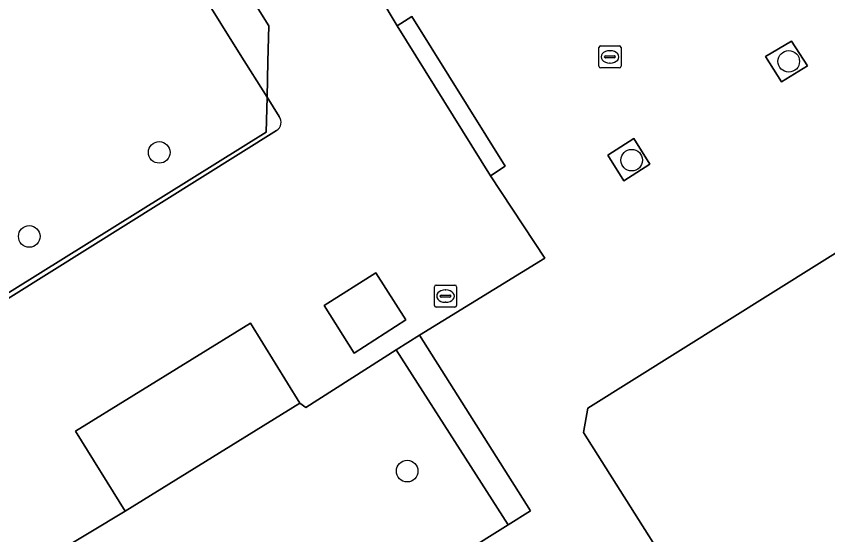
# Model space of a CAD drawing. Extents: x 158835 to 160077, y 386387 to 387778.
# Drawn here: x 159816.54 to 159853.27, y 387421.02 to 387444.5 of the extents above; entities that cross this region are included whole.
import ezdxf

# ---------------------------------------------------------------- set-up
doc = ezdxf.new("R2010")
doc.units = 0
for name, color, linetype in [('IMGEO_Boom', 7, 'Continuous'), ('IMGEO_Grasland_overig', 7, 'Continuous'), ('IMGEO_Groenvoorziening', 7, 'Continuous'), ('IMGEO_Haag', 7, 'Continuous'), ('IMGEO_Hek', 7, 'Continuous'), ('IMGEO_Kolk', 7, 'Continuous'), ('IMGEO_Meer_plas_ven_vijver', 7, 'Continuous'), ('IMGEO_Pand', 7, 'Continuous'), ('IMGEO_Parkeervlak_open', 7, 'Continuous'), ('IMGEO_Rijbaan_lokaal_open', 7, 'Continuous'), ('IMGEO_Voetpad_open', 7, 'Continuous')]:
    doc.layers.add(name, color=color, linetype=linetype)

msp = doc.modelspace()

# ---------------------------------------------------------------- linework, layer by layer
at = {"layer": 'IMGEO_Boom'}
for centre in [(159851.502, 387442.453), (159823.013, 387438.333), (159844.395, 387437.981), (159817.132, 387434.529), (159834.235, 387423.907)]:
    msp.add_circle(centre, 0.489, dxfattribs=at)
at = {"layer": 'IMGEO_Grasland_overig'}
msp.add_lwpolyline([(159828.446, 387439.957), (159827.891, 387440.838), (159827.853, 387439.248), (159809.499, 387427.813), (159806.259, 387427.228), (159800.759, 387423.799), (159801.238, 387423.8), (159806.317, 387426.94), (159809.589, 387427.602), (159828.327, 387439.325)], dxfattribs=at)
msp.add_arc((159828.082, 387439.698), 0.446, 303.2423, 35.4308, dxfattribs=at)
at = {"layer": 'IMGEO_Groenvoorziening'}
for points in [[(159833.775, 387444.056), (159838.006, 387437.265), (159838.667, 387437.702), (159834.441, 387444.478)], [(159851.623, 387443.368), (159850.447, 387442.679), (159851.175, 387441.52), (159852.345, 387442.244)], [(159845.218, 387437.806), (159844.492, 387438.961), (159843.32, 387438.21), (159844.045, 387437.053)], [(159834.791, 387430.064), (159833.731, 387429.389), (159838.805, 387421.477), (159839.814, 387422.109)]]:
    msp.add_lwpolyline(points, close=True, dxfattribs=at)
msp.add_lwpolyline([(159856.664, 387394.982), (159857.635, 387395.619), (159852.357, 387404.026), (159851.488, 387403.469), (159851.044, 387403.19), (159832.453, 387391.512), (159828.772, 387389.199), (159817.115, 387407.892), (159838.805, 387421.477), (159833.731, 387429.389), (159829.643, 387426.789), (159829.381, 387426.985), (159821.465, 387422.094), (159816.733, 387419.238), (159806.551, 387412.849), (159842.504, 387345.46), (159856.348, 387354.103), (159863.218, 387358.393), (159880.027, 387368.887), (159887.482, 387373.542), (159887.37, 387373.861)], dxfattribs=at)
at = {"layer": 'IMGEO_Haag'}
for points in [[(159833.775, 387444.056), (159838.006, 387437.265), (159838.667, 387437.702), (159834.441, 387444.478)], [(159834.791, 387430.064), (159833.731, 387429.389), (159838.805, 387421.477), (159839.814, 387422.109)]]:
    msp.add_lwpolyline(points, close=True, dxfattribs=at)
at = {"layer": 'IMGEO_Hek'}
for points in [[(159812.241, 387469.134), (159827.968, 387444.061), (159827.929, 387442.444)], [(159827.929, 387442.444), (159827.891, 387440.838)], [(159827.891, 387440.838), (159827.853, 387439.248), (159809.499, 387427.813), (159806.259, 387427.228), (159800.759, 387423.799)]]:
    msp.add_lwpolyline(points, dxfattribs=at)
at = {"layer": 'IMGEO_Kolk'}
for p, q in [((159842.911, 387442.229), (159842.911, 387443.081)), ((159842.986, 387443.155), (159843.838, 387443.155)), ((159843.399, 387442.935), (159843.424, 387442.935)), ((159843.912, 387443.081), (159843.912, 387442.229)), ((159843.17, 387442.649), (159843.17, 387442.661)), ((159843.608, 387442.612), (159843.21, 387442.612)), ((159843.213, 387442.698), (159843.611, 387442.698)), ((159843.654, 387442.661), (159843.654, 387442.649)), ((159843.838, 387442.155), (159842.986, 387442.155)), ((159843.422, 387442.375), (159843.397, 387442.375)), ((159835.469, 387431.402), (159835.469, 387432.254)), ((159835.544, 387432.328), (159836.396, 387432.328)), ((159836.47, 387432.254), (159836.47, 387431.402)), ((159835.728, 387431.822), (159835.728, 387431.834)), ((159835.771, 387431.871), (159836.169, 387431.871)), ((159835.957, 387432.108), (159835.982, 387432.108)), ((159836.212, 387431.834), (159836.212, 387431.822)), ((159836.166, 387431.785), (159835.768, 387431.785)), ((159835.98, 387431.548), (159835.955, 387431.548)), ((159836.396, 387431.328), (159835.544, 387431.328))]:
    msp.add_line(p, q, dxfattribs=at)
for points in [[(159842.911, 387442.229), (159842.911, 387443.081)], [(159842.986, 387443.155), (159843.838, 387443.155)], [(159843.912, 387443.081), (159843.912, 387442.229)], [(159843.838, 387442.155), (159842.986, 387442.155)], [(159835.469, 387431.402), (159835.469, 387432.254)], [(159835.544, 387432.328), (159836.396, 387432.328)], [(159836.47, 387432.254), (159836.47, 387431.402)], [(159836.396, 387431.328), (159835.544, 387431.328)]]:
    msp.add_lwpolyline(points, dxfattribs=at)
for centre, radius, start, end in [((159842.988, 387443.079), 0.0765, 91.552, 178.448), ((159842.988, 387443.079), 0.0765, 91.552, 178.448), ((159843.836, 387443.079), 0.0765, 1.552, 88.448), ((159843.836, 387443.079), 0.0765, 1.552, 88.448), ((159843.21, 387442.658), 0.0403, 85.8775, 175.7526), ((159843.207, 387442.648), 0.0366, 178.938, 274.7102), ((159843.611, 387442.655), 0.043, 264.8664, 352.4533), ((159843.615, 387442.66), 0.0386, 1.7309, 96.639), ((159842.988, 387442.231), 0.0765, 181.552, 268.448), ((159842.988, 387442.231), 0.0765, 181.552, 268.448), ((159843.836, 387442.231), 0.0765, 271.552, 358.448), ((159843.836, 387442.231), 0.0765, 271.552, 358.448), ((159835.546, 387432.252), 0.0765, 91.552, 178.448), ((159835.546, 387432.252), 0.0765, 91.552, 178.448), ((159836.394, 387432.252), 0.0765, 1.552, 88.448), ((159836.394, 387432.252), 0.0765, 1.552, 88.448), ((159835.768, 387431.831), 0.0403, 85.8775, 175.7526), ((159835.765, 387431.821), 0.0366, 178.938, 274.7102), ((159836.169, 387431.828), 0.043, 264.8664, 352.4533), ((159836.173, 387431.833), 0.0386, 1.7309, 96.639), ((159835.546, 387431.404), 0.0765, 181.552, 268.448), ((159835.546, 387431.404), 0.0765, 181.552, 268.448), ((159836.394, 387431.404), 0.0765, 271.552, 358.448), ((159836.394, 387431.404), 0.0765, 271.552, 358.448)]:
    msp.add_arc(centre, radius, start, end, dxfattribs=at)
for centre, major_axis, ratio, start_param, end_param in [((159843.398, 387442.655), (-0.387, 0.002), 0.722429, 4.712389, 7.853982), ((159843.423, 387442.655), (-0.39, 0.002), 0.717154, 1.570796, 4.712389), ((159835.956, 387431.828), (-0.387, 0.002), 0.722429, 4.712389, 7.853982), ((159835.981, 387431.828), (-0.39, 0.002), 0.717154, 1.570796, 4.712389)]:
    msp.add_ellipse(centre, major_axis=major_axis, ratio=ratio, start_param=start_param, end_param=end_param, dxfattribs=at)
at = {"layer": 'IMGEO_Meer_plas_ven_vijver'}
msp.add_lwpolyline([(159873.661, 387406.504), (159887.702, 387415.296), (159887.95, 387416.416), (159870.845, 387443.565), (159869.785, 387443.903), (159842.411, 387426.75), (159842.211, 387425.65), (159859.378, 387398.491), (159860.438, 387398.172)], close=True, dxfattribs=at)
at = {"layer": 'IMGEO_Pand'}
msp.add_lwpolyline([(159829.381, 387426.985), (159827.145, 387430.605), (159819.229, 387425.714), (159821.465, 387422.094)], close=True, dxfattribs=at)
at = {"layer": 'IMGEO_Parkeervlak_open'}
msp.add_lwpolyline([(159806.259, 387427.228), (159809.499, 387427.813), (159827.853, 387439.248), (159827.891, 387440.838), (159826.682, 387442.757), (159814.405, 387462.42), (159795.139, 387450.349), (159795.932, 387449.062), (159789.246, 387444.83), (159799.667, 387425.752), (159800.375, 387424.452), (159800.759, 387423.799)], close=True, dxfattribs=at)
at = {"layer": 'IMGEO_Rijbaan_lokaal_open'}
for points in [[(159829.798, 387450.745), (159816.28, 387472.034), (159812.482, 387478.015), (159812.212, 387477.846), (159808.4, 387475.417), (159812.356, 387469.206), (159812.241, 387469.134), (159827.968, 387444.061), (159827.929, 387442.444), (159827.891, 387440.838), (159828.446, 387439.957)], [(159827.145, 387430.605), (159829.381, 387426.985), (159829.643, 387426.789), (159833.731, 387429.389), (159834.791, 387430.064), (159840.458, 387433.55), (159838.006, 387437.265), (159833.775, 387444.056), (159829.997, 387450.41)], [(159828.327, 387439.325), (159809.589, 387427.602), (159806.317, 387426.94), (159801.238, 387423.8), (159800.759, 387423.799), (159796.863, 387421.37), (159797.307, 387420.498), (159799.494, 387416.197), (159800.658, 387416.802), (159801.689, 387414.776), (159814.543, 387422.729), (159816.733, 387419.238), (159821.465, 387422.094), (159819.229, 387425.714), (159827.145, 387430.605)]]:
    msp.add_lwpolyline(points, dxfattribs=at)
msp.add_lwpolyline([(159832.81, 387432.888), (159834.167, 387430.758), (159831.828, 387429.246), (159830.478, 387431.407)], close=True, dxfattribs=at)
msp.add_arc((159828.082, 387439.698), 0.446, 303.2423, 35.4308, dxfattribs=at)
at = {"layer": 'IMGEO_Voetpad_open'}
for points in [[(159814.405, 387462.42), (159826.682, 387442.757), (159827.891, 387440.838), (159827.929, 387442.444), (159827.968, 387444.061), (159812.241, 387469.134), (159812.119, 387469.058), (159811.791, 387469.584), (159789.886, 387455.876), (159785.647, 387453.223), (159785.976, 387452.697), (159785.738, 387452.548), (159781.781, 387458.87), (159789.246, 387444.83), (159795.932, 387449.062), (159795.139, 387450.349)], [(159887.95, 387416.416), (159887.702, 387415.296), (159873.661, 387406.504), (159860.438, 387398.172), (159859.378, 387398.491), (159842.211, 387425.65), (159842.411, 387426.75), (159869.785, 387443.903), (159870.845, 387443.565)], [(159851.175, 387441.52), (159850.447, 387442.679), (159851.623, 387443.368), (159852.345, 387442.244)], [(159845.218, 387437.806), (159844.045, 387437.053), (159843.32, 387438.21), (159844.492, 387438.961)], [(159834.167, 387430.758), (159832.81, 387432.888), (159830.478, 387431.407), (159831.828, 387429.246)]]:
    msp.add_lwpolyline(points, close=True, dxfattribs=at)
msp.add_lwpolyline([(159829.997, 387450.41), (159833.775, 387444.056), (159834.441, 387444.478), (159838.667, 387437.702), (159838.006, 387437.265), (159840.458, 387433.55), (159834.791, 387430.064), (159839.814, 387422.109), (159838.805, 387421.477), (159817.115, 387407.892), (159828.772, 387389.199), (159832.453, 387391.512), (159831.747, 387392.648), (159850.271, 387404.399), (159851.044, 387403.19), (159851.488, 387403.469), (159852.357, 387404.026), (159857.635, 387395.619)], dxfattribs=at)

doc.saveas('drawing.dxf')
